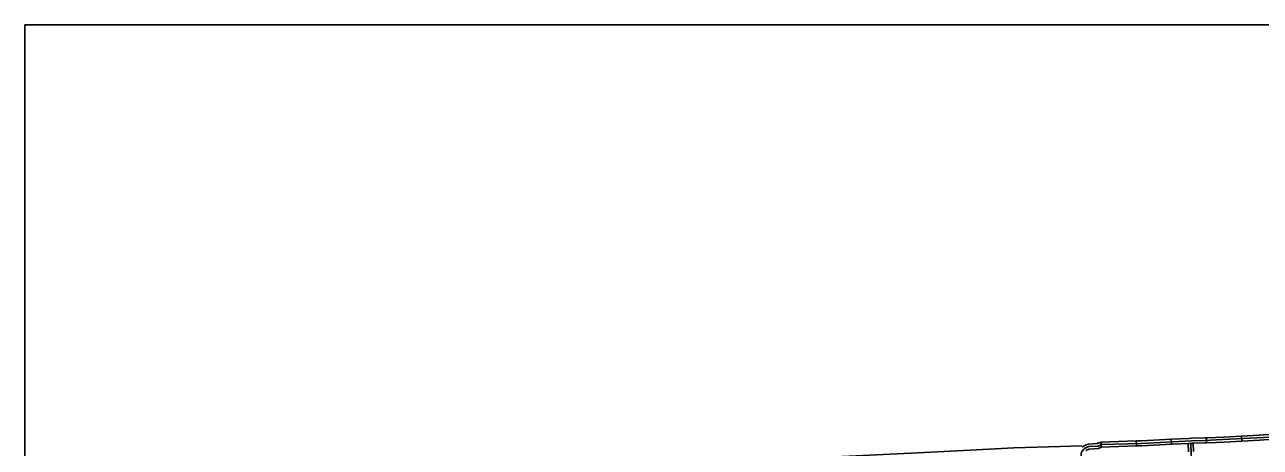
# Model space of a CAD drawing. Extents: x 1164457 to 1439835, y 1590918 to 1773502.
# Drawn here: x 1246398 to 1283501, y 1665903 to 1678582 of the extents above; entities that cross this region are included whole.
import ezdxf

# ---------------------------------------------------------------- set-up
doc = ezdxf.new("R2010")
doc.units = 0
for name, color, linetype in [('Level 1', 7, 'Continuous'), ('Level 31', 7, 'Continuous'), ('Level 45', 7, 'Continuous'), ('R_Draft', 7, 'Continuous')]:
    doc.layers.add(name, color=color, linetype=linetype)

msp = doc.modelspace()

# ---------------------------------------------------------------- linework, layer by layer
at = {"layer": 'Level 1'}
msp.add_lwpolyline([(1278140, 1665949), (1277488, 1665929), (1276099, 1665884), (1274792, 1665813), (1273413, 1665744), (1270947, 1665629)], dxfattribs=at)
at = {"layer": 'Level 31'}
for p, q in [((1278724, 1665909), (1278719, 1666059)), ((1279775, 1666092), (1279779, 1665942)), ((1280836, 1665992), (1280828, 1666142)), ((1281884, 1666184), (1281890, 1666034)), ((1282945, 1666088), (1282938, 1666237)), ((1282938, 1666237), (1282938, 1666237))]:
    msp.add_line(p, q, dxfattribs=at)
for points in [[(1278722, 1665984), (1279927, 1666021), (1281431, 1666097), (1281840, 1666107), (1282171, 1666122), (1283600, 1666197), (1284208, 1666228), (1285566, 1666271), (1286152, 1666296), (1286763, 1666327), (1287718, 1666374), (1289093, 1666457), (1289185, 1666463)], [(1283465, 1666265), (1283596, 1666272), (1283992, 1666292)], [(1278719, 1666059), (1279247, 1666075)], [(1279252, 1665925), (1278724, 1665909)], [(1279247, 1666075), (1279775, 1666092)], [(1279779, 1665942), (1279252, 1665925)], [(1279775, 1666092), (1279924, 1666096), (1280301, 1666115)], [(1279779, 1665942), (1279930, 1665946), (1280308, 1665965)], [(1280301, 1666115), (1280828, 1666142)], [(1280308, 1665965), (1280836, 1665992)], [(1280828, 1666142), (1281355, 1666168)], [(1281363, 1666019), (1280836, 1665992)], [(1281344, 1665770), (1281335, 1666017), (1281485, 1666023)], [(1281355, 1666168), (1281429, 1666172), (1281838, 1666182), (1281884, 1666184)], [(1281890, 1666034), (1281843, 1666032), (1281434, 1666022), (1281363, 1666019)], [(1281936, 1650470), (1281781, 1654604), (1281780, 1654625), (1281734, 1655839), (1281708, 1656399), (1281688, 1657196), (1281656, 1658540), (1281587, 1660839), (1281568, 1661231), (1281552, 1661931), (1281528, 1662545), (1281410, 1666021)], [(1281485, 1666023), (1281493, 1665775)], [(1281884, 1666184), (1282168, 1666197), (1282410, 1666210)], [(1281890, 1666034), (1282175, 1666047), (1282418, 1666060)], [(1282410, 1666210), (1282938, 1666237)], [(1282418, 1666060), (1282945, 1666088)], [(1282938, 1666237), (1283465, 1666265)], [(1283473, 1666115), (1282945, 1666088)], [(1284000, 1666143), (1283604, 1666122), (1283473, 1666115)]]:
    msp.add_lwpolyline(points, dxfattribs=at)
at = {"layer": 'Level 45'}
for points in [[(1278097, 1664824), (1278104, 1665064), (1278124, 1665712), (1278133, 1665759), (1278158, 1665794), (1278191, 1665833), (1278224, 1665868), (1278265, 1665888), (1278305, 1665910), (1278348, 1665925), (1278636, 1665936), (1278664, 1665947), (1278695, 1665962), (1278722, 1665984)], [(1278154, 1665903), (1278179, 1665929), (1278230, 1665955), (1278275, 1665979), (1278334, 1666000), (1278607, 1666017), (1278626, 1666022), (1278645, 1666028), (1278657, 1666036), (1278719, 1666059)], [(1278263, 1665800), (1278269, 1665807), (1278299, 1665822), (1278336, 1665841), (1278362, 1665851), (1278643, 1665868), (1278684, 1665885), (1278724, 1665909)]]:
    msp.add_lwpolyline(points, dxfattribs=at)
at = {"layer": 'R_Draft'}
msp.add_lwpolyline([(1246398, 1678582), (1349820, 1678582), (1349820, 1614471), (1246398, 1614471)], close=True, dxfattribs=at)

doc.saveas('drawing.dxf')
